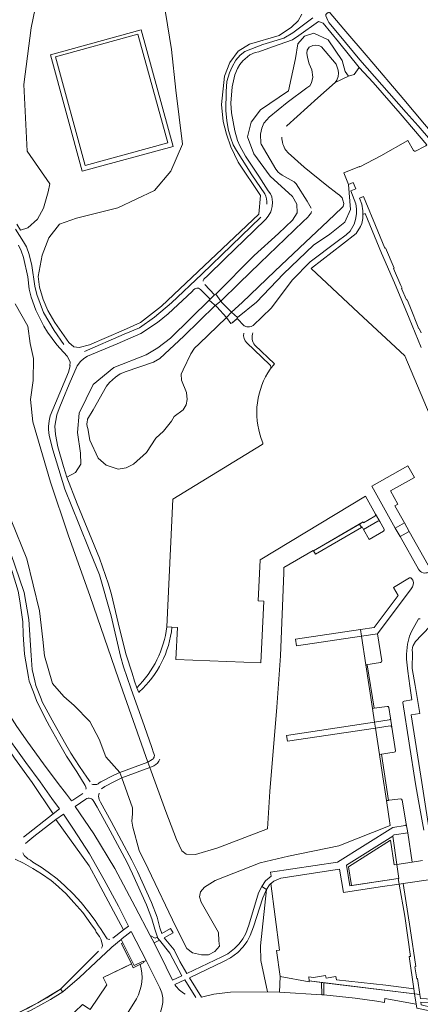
# Model space of a CAD drawing. Header units: metres. Extents: x 209813 to 223847, y 571801 to 587119.
# Tile 733 of 746: x 222193 to 222329, y 584892 to 585226. Entities that reach past the tile are written whole.
import ezdxf

# ---------------------------------------------------------------- set-up
doc = ezdxf.new("R2010")
doc.units = ezdxf.units.M
for name, color, linetype, lineweight in [('B-RO-GK-BESCHOEIING-G', 8, 'GK-BESCHOEIING', 0), ('B-RO-GR-BEPLANTING_CULTUUR_BOSPLANTSOEN-GV', 8, 'Continuous', 0), ('B-RO-GR-BEPLANTING_CULTUUR_HEESTERS-GV', 8, 'Continuous', 0), ('B-RO-GR-GRAS-GV', 8, 'Continuous', 0), ('B-RO-GR-GROENVOORZIENING-GV', 8, 'Continuous', 0), ('B-RO-GR-HAAG-GV', 8, 'Continuous', 0), ('B-RO-IE-TERREINAFSCHEIDING_KUNSTMATIG_MUUR-GV', 8, 'Continuous', 0), ('B-RO-KW-KUNSTWERK_DEK-GV', 8, 'Continuous', 0), ('B-RO-OG-TERREIN_CULTUURSCHEIDING-GV', 8, 'Continuous', 0), ('B-RO-VH-ONVERHARD-GV', 8, 'Continuous', 0), ('B-RO-VH-VERHARDING_GRASBETONSTEEN-GV', 8, 'Continuous', 0), ('B-RO-VH-VERHARDING_HALFVERHARDING-GV', 8, 'Continuous', 0), ('B-RO-VH-VERHARDING_OPEN-GV', 8, 'Continuous', 0), ('B-RO-VH-VERHARDING_SIERBESTRATING-GV', 8, 'Continuous', 0), ('B-RO-VH-VERHARDING_STRAATBAKSTEEN-GV', 8, 'Continuous', 0), ('B-RO-VH-VERHARDING_TEGEL-GV', 8, 'Continuous', 0), ('B-RO-VH-VERHARDING_TEGEL_RUBBER-GV', 8, 'Continuous', 0)]:
    doc.layers.add(name, color=color, linetype=linetype, lineweight=lineweight)
doc.linetypes.add('GK-BESCHOEIING', pattern='A,30,-5,[1,NLCS.shx,S=1,R=0,X=0,Y=0],-5', length=40)

msp = doc.modelspace()

# ---------------------------------------------------------------- linework, layer by layer
at = {"layer": 'B-RO-GK-BESCHOEIING-G', "flags": 128}
for points in [[(222229.064, 584904.635), (222231.058, 584905.619)], [(222216.343, 584890.538), (222217.044, 584890.14), (222222.777, 584898.513), (222221.521, 584900.912), (222229.064, 584904.635)]]:
    msp.add_lwpolyline(points, dxfattribs=at)
at = {"layer": 'B-RO-GR-BEPLANTING_CULTUUR_BOSPLANTSOEN-GV', "flags": 128}
for points in [[(222192.105, 585156.67), (222193.427, 585154.567), (222195.831, 585155.39), (222199.184, 585158.319), (222201.215, 585162.099), (222202.821, 585167.58), (222203.338, 585170.266), (222195.672, 585181.408), (222194.514, 585203.981), (222196.973, 585223.226), (222199.577, 585235.96), (222204.64, 585242.905), (222210.465, 585247.347), (222215.377, 585248.103), (222219.392, 585253.347), (222212.118, 585266.01), (222208.339, 585270.121), (222203.569, 585272.341), (222201.254, 585273.145), (222193.408, 585266.9), (222190.35, 585263.097)], [(222327.63, 585181.432), (222330.712, 585182.955), (222331.095, 585183.215), (222331.457, 585183.506), (222322.351, 585194.193), (222313.165, 585204.666), (222308.497, 585209.802), (222306.784, 585207.376), (222304.882, 585206.88), (222300.365, 585204.72), (222294.382, 585199.446), (222283.864, 585190.003), (222283.665, 585189.902)], [(222283.593, 585181.748), (222284.296, 585180.85), (222289.763, 585175.917), (222297.484, 585169.741), (222300.993, 585167.052), (222301.745, 585166.504), (222302.648, 585165.607), (222302.951, 585164.807), (222303.205, 585163.608), (222303.058, 585162.657), (222302.709, 585162.255), (222297.775, 585157.585), (222290.249, 585150.554), (222279.832, 585140.712), (222268.718, 585130.066), (222265.03, 585126.701), (222267.175, 585124.976), (222273.569, 585130.154), (222282.744, 585139.745), (222292.994, 585149.502), (222298.532, 585153.223), (222303.575, 585157.275), (222305.574, 585161.622), (222304.885, 585170.119), (222303.27, 585174.021), (222308.624, 585176.237), (222308.7, 585176.053), (222315.773, 585179.765), (222325.005, 585185.011), (222326.977, 585181.629)], [(222329.528, 585114.709), (222325.439, 585124.688), (222320.462, 585136.672), (222316.073, 585146.752), (222310.455, 585160.191), (222309.744, 585159.899), (222309.722, 585158.528), (222309.328, 585156.876), (222308.931, 585155.824), (222307.389, 585153.467), (222302.752, 585149.849), (222292.229, 585141.657), (222292.165, 585141.593), (222308.23, 585126.51), (222324.03, 585111.89), (222336.928, 585081.363)], [(222205.999, 584884.943), (222207.757, 584886.036), (222209.279, 584887.292), (222211.833, 584889.366), (222214.482, 584891.774), (222216.343, 584890.538), (222217.044, 584890.14), (222222.777, 584898.513), (222221.521, 584900.912), (222231.058, 584905.619), (222227.673, 584912.474), (222228.177, 584912.723), (222227.595, 584913.901), (222224.449, 584911.281), (222224.2, 584910.98), (222219.01, 584906.161), (222213.421, 584900.942), (222207.731, 584896.122), (222203.57, 584893.53), (222197.065, 584889.858), (222191.451, 584887.347)]]:
    msp.add_lwpolyline(points, dxfattribs=at)
at = {"layer": 'B-RO-GR-BEPLANTING_CULTUUR_BOSPLANTSOEN-GV'}
for points in [[(222282.228, 585186.145, 0.1817766), (222283.593, 585181.748)], [(222326.977, 585181.629, 0.4026113), (222327.63, 585181.432)]]:
    msp.add_lwpolyline(points, format="xyb", dxfattribs=at)
at = {"layer": 'B-RO-GR-BEPLANTING_CULTUUR_HEESTERS-GV', "flags": 128}
for points in [[(222312.727, 585067.71), (222320.748, 585053.497), (222323.825, 585055.228), (222320.576, 585061.003), (222321.639, 585061.601), (222319.119, 585066.121), (222327.311, 585070.627), (222325.017, 585074.643)], [(222295.72, 584899.261), (222291.465, 584899.778), (222291.479, 584899.546), (222281.662, 584901.287), (222281.415, 584896.026), (222295.745, 584895.122)], [(222327.779, 584891.966), (222327.282, 584895.423), (222296.408, 584899.177), (222296.498, 584895.057), (222307.156, 584893.941), (222314.415, 584892.936), (222317.041, 584892.502), (222317.241, 584893.813)]]:
    msp.add_lwpolyline(points, close=True, dxfattribs=at)
for points in [[(222314.845, 585055.838), (222309.909, 585053.041), (222311.876, 585049.616), (222316.775, 585052.429)], [(222316.973, 585053.086), (222315.514, 585055.67)], [(222332.935, 585039.035), (222325.455, 585052.33), (222322.382, 585050.602), (222328.652, 585039.492)], [(222314.74, 585017.617), (222309.207, 585016.795), (222310.769, 585007.02), (222315.716, 585007.855)], [(222316.127, 585008.422), (222314.74, 585017.617)], [(222318.004, 584992.971), (222313.579, 584992.326)], [(222319.09, 584988.939), (222318.57, 584992.554)], [(222313.579, 584992.326), (222313.014, 584992.243), (222313.695, 584987.627), (222318.67, 584988.373)], [(222319.011, 584986.323), (222313.996, 584985.584), (222315.347, 584976.658)], [(222320.832, 584977.937), (222319.578, 584985.906)], [(222315.347, 584976.658), (222320.406, 584977.381)]]:
    msp.add_lwpolyline(points, dxfattribs=at)
at = {"layer": 'B-RO-GR-BEPLANTING_CULTUUR_HEESTERS-GV'}
for points in [[(222316.775, 585052.429, 0.3949186), (222316.973, 585053.086)], [(222328.652, 585039.492, 0.4142521), (222332.052, 585038.54)], [(222315.716, 585007.855, 0.4030469), (222316.127, 585008.422)], [(222318.57, 584992.554, 0.4016998), (222318.004, 584992.971)], [(222318.67, 584988.373, 0.405793), (222319.09, 584988.939)], [(222319.578, 584985.906, 0.4010082), (222319.011, 584986.323)], [(222320.406, 584977.381, 0.4032026), (222320.832, 584977.937)]]:
    msp.add_lwpolyline(points, format="xyb", dxfattribs=at)
at = {"layer": 'B-RO-GR-GRAS-GV', "flags": 128}
msp.add_lwpolyline([(222307.288, 585168.575), (222306.407, 585170.749), (222304.885, 585170.119), (222305.574, 585161.622), (222303.575, 585157.275), (222298.532, 585153.223), (222292.994, 585149.502), (222282.744, 585139.745), (222273.569, 585130.154), (222267.175, 585124.976), (222266.987, 585124.657), (222269.346, 585122.064), (222270.247, 585121.817), (222271.197, 585121.821), (222271.796, 585121.923), (222272.495, 585122.176), (222278.575, 585128.151), (222285.843, 585137.682), (222291.822, 585143.856), (222300.949, 585150.743), (222304.041, 585153.005), (222305.387, 585154.21), (222306.729, 585156.566), (222307.273, 585158.219), (222307.517, 585160.071), (222307.561, 585161.772), (222307.355, 585163.522), (222305.59, 585167.919)], close=True, dxfattribs=at)
for points in [[(222194.367, 584948.643), (222204.501, 584956.527), (222197.393, 584967.085), (222191.347, 584975.448), (222185.443, 584984.189), (222181.05, 584990.851), (222175.571, 585000.915), (222172.217, 585007.341), (222166.927, 585018.776), (222163.904, 585026.383), (222161.967, 585029.454), (222157.811, 585030.682), (222154.552, 585032.903), (222152.332, 585035.265), (222151.061, 585037.872)], [(222224.793, 584914.335), (222228.371, 584917.097), (222219.83, 584933.255), (222216.759, 584938.83), (222205.405, 584954.527), (222197.967, 584948.802), (222195.87, 584947.095), (222195.122, 584946.393)], [(222220.948, 584910.971), (222221.124, 584911.395), (222221.232, 584911.842), (222220.744, 584913.774), (222220.191, 584914.823), (222219.138, 584916.372), (222218.837, 584916.972), (222217.282, 584919.121), (222214.574, 584922.968), (222211.566, 584926.464), (222208.759, 584929.51), (222205.302, 584932.654), (222203.799, 584933.902), (222200.544, 584936.196), (222197.54, 584937.99), (222194.386, 584939.784), (222191.533, 584941.078)], [(222195.432, 584941.689), (222195.883, 584941.239), (222196.734, 584940.741), (222197.585, 584940.143), (222200.439, 584938.398), (222202.843, 584936.702), (222205.898, 584934.458), (222208.504, 584932.062), (222211.31, 584929.366), (222213.966, 584926.47), (222216.623, 584923.123), (222218.78, 584920.276), (222219.883, 584918.526), (222220.585, 584917.627), (222222.593, 584914.379), (222222.867, 584914.098), (222223.222, 584913.931), (222223.508, 584913.895), (222223.794, 584913.932)], [(222187.699, 584886.699), (222195.958, 584890.587), (222202.328, 584894.097), (222206.97, 584896.985), (222219.902, 584909.868)]]:
    msp.add_lwpolyline(points, dxfattribs=at)
at = {"layer": 'B-RO-GR-GRAS-GV'}
msp.add_lwpolyline([(222194.204, 584943.292, 0.1981949), (222195.432, 584941.689)], format="xyb", dxfattribs=at)
at = {"layer": 'B-RO-GR-GROENVOORZIENING-GV', "flags": 128}
for points in [[(222313.982, 585058.175), (222310.573, 585064.262), (222274.822, 585042.652), (222274.17, 585028.8), (222276.123, 585028.716), (222275.076, 585007.7), (222246.127, 585008.851), (222246.692, 585019.797), (222244.864, 585019.884)], [(222282.812, 585038.261), (222282.886, 585040.158), (222292.862, 585045.928), (222292.964, 585045.753), (222309.837, 585055.547), (222309.987, 585055.288), (222313.797, 585057.499)], [(222238.718, 584972.831), (222237.32, 584972.176), (222242.796, 584957.302), (222246.351, 584947.793), (222248.252, 584943.907), (222249.657, 584942.832), (222252.881, 584942.667), (222260.403, 584944.982), (222277.27, 584951.365), (222278.124, 584964.076), (222280.437, 584992.653), (222281.714, 585010.164), (222282.812, 585038.261)]]:
    msp.add_lwpolyline(points, dxfattribs=at)
at = {"layer": 'B-RO-GR-GROENVOORZIENING-GV'}
msp.add_lwpolyline([(222240.764, 584975.088, -0.2144986), (222238.718, 584972.831)], format="xyb", dxfattribs=at)
at = {"layer": 'B-RO-GR-GROENVOORZIENING-GV', "flags": 128}
msp.add_lwpolyline([(222321.29, 584939.361), (222319.931, 584948.906), (222304.145, 584939.037), (222305.306, 584932.103), (222305.912, 584932.192), (222304.82, 584938.514), (222319.072, 584947.585), (222320.394, 584939.243)], close=True, dxfattribs=at)
at = {"layer": 'B-RO-GR-HAAG-GV', "flags": 128}
msp.add_lwpolyline([(222305.912, 584932.192), (222304.82, 584938.514), (222319.072, 584947.585), (222320.394, 584939.243), (222321.29, 584939.361), (222319.931, 584948.906), (222304.145, 584939.037), (222305.306, 584932.103)], close=True, dxfattribs=at)
at = {"layer": 'B-RO-IE-TERREINAFSCHEIDING_KUNSTMATIG_MUUR-GV', "flags": 128}
msp.add_lwpolyline([(222231.058, 584905.619), (222231.712, 584904.294), (222235.314, 584906.011), (222235.066, 584906.516), (222231.971, 584905.04), (222228.177, 584912.723), (222227.673, 584912.474)], close=True, dxfattribs=at)
at = {"layer": 'B-RO-KW-KUNSTWERK_DEK-GV', "flags": 128}
msp.add_lwpolyline([(222227.091, 584970.579), (222227.776, 584968.699), (222237.32, 584972.176), (222236.635, 584974.056)], close=True, dxfattribs=at)
at = {"layer": 'B-RO-OG-TERREIN_CULTUURSCHEIDING-GV', "flags": 128}
for points in [[(222190.35, 585263.097), (222193.408, 585266.9), (222201.254, 585273.145), (222203.569, 585272.341), (222208.339, 585270.121), (222212.118, 585266.01), (222219.392, 585253.347), (222215.377, 585248.103), (222210.465, 585247.347), (222204.64, 585242.905), (222199.577, 585235.96), (222196.973, 585223.226), (222194.514, 585203.981), (222195.672, 585181.408), (222203.338, 585170.266), (222202.821, 585167.58), (222201.215, 585162.099), (222199.184, 585158.319), (222195.831, 585155.39), (222193.427, 585154.567), (222192.105, 585156.67)], [(222288.98, 585227.827), (222287.705, 585225.606), (222285.438, 585223.527), (222281.335, 585220.608), (222271.24, 585217.719), (222267.299, 585215.289), (222264.519, 585211.482), (222262.711, 585206.892), (222261.739, 585197.226), (222262.279, 585191.422), (222263.332, 585187.183), (222264.843, 585182.89), (222267.353, 585177.706), (222274.992, 585166.312), (222274.371, 585159.967), (222241.276, 585128.84), (222234.143, 585123.265), (222228.333, 585120.619), (222216.808, 585115.705), (222213.313, 585114.807), (222211.565, 585114.996), (222209.77, 585116.508), (222205, 585123.265), (222202.638, 585127.328), (222201.079, 585131.061), (222199.804, 585135.219), (222199.426, 585138.81), (222200.743, 585146.129), (222202.963, 585151.988), (222206.647, 585156.666), (222212.452, 585158.69), (222226.483, 585162.163), (222238.924, 585168.095), (222244.42, 585174.607), (222248.471, 585183.723), (222246.156, 585202.1), (222244.71, 585215.846), (222241.961, 585232.776)], [(222276.443, 585166.914), (222272.021, 585173.402), (222266.743, 585181.588), (222265.686, 585183.485), (222264.828, 585185.783), (222264.12, 585188.382), (222263.458, 585191.731), (222263.146, 585195.232), (222263.274, 585201.636), (222263.513, 585204.989), (222264.453, 585207.944), (222265.346, 585210.048), (222266.538, 585212.254), (222267.982, 585213.96), (222269.578, 585215.216), (222275.77, 585217.64), (222282.913, 585219.766), (222285.907, 585221.528), (222292.241, 585226.253), (222292.69, 585226.605)], [(222333.374, 585187.378), (222330.713, 585190.57), (222323.685, 585198.9), (222311.486, 585213.164), (222303.203, 585222.79), (222298.233, 585228.726), (222297.485, 585228.073), (222297.186, 585227.771), (222297.187, 585227.371), (222297.843, 585225.773), (222298.195, 585225.073), (222301.659, 585220.884), (222308.689, 585212.354), (222316.118, 585203.876), (222324.45, 585194.5), (222328.565, 585190.012), (222332.721, 585185.1)], [(222296.196, 585224.866), (222294.594, 585225.411), (222287.91, 585220.634), (222285.865, 585219.176), (222279.023, 585216.801), (222274.379, 585215.133), (222273.18, 585214.829), (222271.282, 585214.072), (222268.889, 585212.012), (222267.893, 585210.758), (222267.098, 585209.454), (222266.205, 585207.25), (222265.319, 585203.244), (222264.838, 585197.69), (222265.049, 585194.439), (222266.17, 585188.239), (222267.131, 585185.041), (222267.937, 585183.193), (222269.849, 585179.648), (222274.422, 585172.96), (222277.59, 585167.919), (222278.343, 585166.921), (222278.797, 585165.872), (222279.053, 585164.122), (222278.958, 585162.571), (222278.414, 585160.768), (222277.569, 585159.364), (222276.772, 585158.361), (222272.686, 585154.344), (222262.967, 585145.004), (222256.838, 585138.929), (222255.891, 585138.125)], [(222304.882, 585206.88), (222306.784, 585207.376), (222308.497, 585209.802), (222301.418, 585218.481), (222296.196, 585224.866)], [(222292.16, 585162.067), (222290.752, 585164.414), (222287.081, 585170.354), (222286.429, 585171.002), (222282.321, 585173.289), (222281.469, 585173.836), (222280.918, 585174.284), (222280.115, 585175.232), (222275.135, 585183.819), (222275.035, 585183.968), (222274.924, 585187.17), (222275.367, 585189.172), (222276.111, 585190.876), (222277.057, 585192.08), (222277.904, 585192.934), (222283.988, 585197.858), (222290.721, 585202.835), (222291.718, 585203.539), (222292.315, 585204.591), (222292.708, 585206.494), (222292.35, 585209.044), (222291.443, 585210.992), (222290.885, 585213.191), (222290.68, 585214.691), (222290.827, 585215.642), (222291.474, 585216.645), (222292.772, 585217.3), (222293.721, 585217.353), (222294.772, 585217.207), (222295.623, 585216.81), (222300.644, 585210.874), (222301.35, 585208.876), (222301.404, 585207.875), (222301.308, 585206.674), (222300.862, 585205.522), (222300.365, 585204.72), (222304.882, 585206.88), (222303.725, 585208.451), (222302.733, 585212.172), (222297.939, 585219.201), (222293.062, 585221.433), (222289.838, 585220.441), (222287.606, 585217.795)], [(222255.997, 585136.124), (222259.359, 585132.635), (222259.717, 585132.868), (222272.735, 585145.988), (222281.095, 585153.501), (222285.866, 585157.942), (222287.378, 585160.494), (222287.283, 585163.376), (222285.772, 585165.975), (222278.214, 585172.92), (222272.645, 585180.504), (222270.578, 585186.292), (222271.736, 585191.253), (222274.959, 585195.47), (222284.465, 585201.919), (222286.863, 585212.834), (222287.606, 585217.795)], [(222216.103, 585090.257), (222216.152, 585090.457), (222218.042, 585093.616), (222222.665, 585101.587), (222223.61, 585102.841), (222225.704, 585104.749), (222227.3, 585105.856), (222229.297, 585106.663), (222233.543, 585108.079), (222238.537, 585109.748), (222240.783, 585111.057), (222248.907, 585118.59), (222259.572, 585129.033), (222261.517, 585130.541), (222267.746, 585136.567), (222274.873, 585143.496), (222283.345, 585151.68), (222289.425, 585157.505), (222290.921, 585158.911), (222291.468, 585159.564)], [(222215.124, 585113.416), (222228.654, 585119.268), (222233.847, 585121.488), (222238.935, 585125.008), (222244.668, 585129.931), (222255.035, 585139.673), (222265.052, 585149.414), (222275.02, 585158.955)], [(222191.682, 585154.906), (222194.447, 585150.663), (222195.403, 585148.916), (222196.362, 585146.268), (222197.274, 585142.619), (222198.298, 585135.619), (222198.908, 585132.719), (222201.179, 585126.674), (222204.849, 585120.584), (222208.166, 585115.793)], [(222238.559, 584977.235), (222238.055, 584978.985), (222235.489, 584986.186), (222230.861, 584999.138), (222228.339, 585006.405), (222227.377, 585010.003), (222224.18, 585023.75), (222220.182, 585037.643), (222217.005, 585045.636), (222213.224, 585054.878), (222208.483, 585066.717), (222204.338, 585080.01), (222203.171, 585084.908), (222202.914, 585086.908), (222202.861, 585087.909), (222203.104, 585089.861), (222203.498, 585091.563), (222205.334, 585095.922), (222209.748, 585106.443), (222210.241, 585108.496), (222210.14, 585108.696), (222210.236, 585109.797), (222209.833, 585110.846), (222209.279, 585111.795), (222206.92, 585114.438), (222205.766, 585115.634), (222202.602, 585119.925), (222201.295, 585121.972), (222198.576, 585127.415), (222197.011, 585131.812), (222196.351, 585134.611), (222195.887, 585138.762), (222194.465, 585145.31), (222193.657, 585147.559), (222192.701, 585149.506)], [(222257.865, 585131.128), (222254.603, 585134.469), (222253.902, 585134.916), (222253.252, 585134.864), (222252.652, 585134.712), (222252.153, 585134.36), (222251.755, 585133.808), (222243.531, 585126.175), (222239.941, 585123.21), (222234.254, 585119.538), (222226.216, 585115.957), (222216.13, 585111.769), (222214.932, 585111.064), (222213.736, 585109.96), (222212.691, 585108.555), (222209.962, 585102.292), (222207.83, 585097.081), (222206.49, 585094.075), (222205.747, 585091.921), (222205.01, 585088.016), (222205.32, 585085.266), (222206.084, 585081.016), (222207.957, 585074.42), (222209.169, 585070.772), (222212.103, 585072.321), (222213.858, 585075.183), (222213.747, 585078.915), (222212.708, 585085.955), (222213.275, 585092.476), (222218.093, 585102.256), (222225.084, 585108.021), (222236.042, 585112.32), (222240.104, 585114.635), (222244.355, 585117.943)], [(222191.61, 585129.578), (222195.908, 585122.054), (222196.652, 585116.1), (222197.809, 585110.974), (222197.727, 585103.615), (222196.817, 585097.083), (222197.561, 585089.558), (222203.595, 585069.052), (222209.576, 585051.198), (222217.099, 585030.216), (222226.646, 585002.289), (222236.635, 584974.056), (222238.164, 584974.931)], [(222259.359, 585132.635), (222257.865, 585131.128), (222244.355, 585117.943)], [(222265.627, 585123.37), (222266.987, 585124.657), (222267.175, 585124.976), (222265.03, 585126.701), (222263.436, 585124.945), (222254.116, 585115.957), (222252.521, 585114.525), (222251.306, 585112.576), (222248.67, 585107.17), (222247.98, 585105.657), (222248.118, 585103.677), (222249.847, 585099.493), (222249.979, 585097.163), (222249.676, 585095.345), (222248.615, 585093.61), (222245.622, 585091.34), (222244.735, 585089.781), (222241.935, 585086.422), (222239.417, 585083.979), (222236.172, 585079.103), (222231.8, 585075.145), (222229.339, 585073.897), (222226.595, 585073.45), (222222.516, 585074.834), (222219.795, 585077.258), (222216.998, 585083.324), (222216.223, 585087.222)], [(222277.986, 585108.956), (222270.309, 585116.294)], [(222277.442, 585106.159), (222278.205, 585107.423)], [(222243.122, 585019.967), (222245.163, 585063.26), (222275.55, 585081.812)], [(222209.169, 585070.772), (222212.65, 585061.729), (222220.213, 585043.246), (222223.294, 585034.402), (222224.256, 585030.904), (222227.045, 585019.407), (222229.325, 585010.411), (222231.296, 585004.264), (222232.106, 585001.516), (222232.958, 584999.317)], [(222220.13, 584966.977), (222220.679, 584967.329), (222225.324, 584969.693), (222227.091, 584970.579), (222222.442, 584975.865), (222220.127, 584981.819), (222216.986, 584987.855), (222211.613, 584993.312), (222208.142, 584996.289), (222204.257, 585000.754), (222201.529, 585010.18), (222200.95, 585015.72), (222199.793, 585025.394), (222195.495, 585043.006), (222190.204, 585056.153)], [(222215.381, 584966.165), (222212.571, 584970.712), (222209.059, 584976.059), (222206.249, 584980.807), (222203.237, 584986.205), (222201.63, 584989.254), (222198.868, 584994.953), (222197.762, 584997.753), (222196.305, 585001.488), (222196.15, 585002.938), (222194.724, 585010.737), (222194.351, 585017.39), (222194.186, 585021.642), (222193.162, 585028.842), (222192.551, 585032.091), (222190.528, 585038.738), (222186.743, 585049.03), (222185.283, 585052.127), (222170.553, 585045.971), (222171.314, 585044.041)], [(222190.157, 585044.89), (222194.603, 585031.598), (222196.234, 585022.399), (222196.496, 585018.998), (222197.026, 585010.195), (222197.342, 585005.494), (222198.255, 585001.645), (222198.557, 585000.107), (222200.367, 584995.507), (222200.769, 584994.507), (222204.133, 584988.259), (222208.299, 584980.812), (222210.457, 584977.063), (222213.467, 584972.616), (222215.925, 584968.919), (222217.026, 584967.373)], [(222167.991, 585033.444), (222172.061, 585024.825), (222176.309, 585015.469), (222179.158, 585009.492), (222182.434, 585002.577), (222184.602, 584998.557), (222188.351, 584992.052), (222192.101, 584986.197), (222195.85, 584980.792), (222201.2, 584973.486), (222206.149, 584966.83), (222208.999, 584963.227), (222210.692, 584960.947), (222211.191, 584961.199), (222214.587, 584963.41)], [(222191.347, 584975.448), (222197.393, 584967.085), (222204.501, 584956.527), (222206.647, 584958.234), (222204.09, 584961.681), (222200.027, 584967.327), (222195.163, 584973.921), (222186.898, 584985.447)], [(222217.679, 584966.621), (222217.995, 584966.505), (222218.33, 584966.472)], [(222322.543, 584961.581), (222317.798, 584960.984), (222318.965, 584952.592), (222301.583, 584945.647), (222284.436, 584942.15), (222274.848, 584939.835), (222259.544, 584933.834), (222255.86, 584931.567), (222254.537, 584930.055), (222254.159, 584928.306), (222254.82, 584926.558), (222260.678, 584916.258), (222260.725, 584913.423), (222260.961, 584911.627), (222259.449, 584909.832), (222257.324, 584908.698), (222254.915, 584908.603), (222251.845, 584909.312), (222249.955, 584910.777), (222246.153, 584918.148), (222236.812, 584937.827), (222233.671, 584944.111), (222231.605, 584951.966), (222231.191, 584954.033), (222231.439, 584956.514), (222231.439, 584958.581), (222227.776, 584968.699), (222225.279, 584967.491), (222222.082, 584965.781), (222220.934, 584965.027)], [(222220.087, 584963.524), (222219.965, 584962.991), (222219.931, 584962.446)], [(222215.641, 584961.51), (222211.996, 584959.049), (222218.298, 584949.666), (222225.446, 584938.006), (222232.394, 584924.895), (222237.481, 584915.264)], [(222237.481, 584915.264), (222239.173, 584914.328), (222239.894, 584914.703), (222239.009, 584917.324), (222238.049, 584920.898), (222236.244, 584925.667), (222231.487, 584936.144), (222229.595, 584939.951), (222223.815, 584950.72), (222219.497, 584958.717), (222218.343, 584960.716)], [(222220.594, 584960.472), (222224.2, 584953.867), (222231.219, 584940.79), (222233.137, 584936.929), (222237.932, 584926.369), (222239.785, 584921.472), (222240.761, 584917.848), (222241.408, 584915.932)], [(222324.479, 584953.128), (222323.096, 584961.169)], [(222241.408, 584915.932), (222244.355, 584917.63), (222245.265, 584916.118), (222242.255, 584914.473), (222245.572, 584910.382), (222247.483, 584906.391), (222249.952, 584902.361), (222261.826, 584908.007), (222263.875, 584909.047), (222266.129, 584910.75), (222267.684, 584912.346), (222268.945, 584914.044), (222269.926, 584915.896), (222271.011, 584918.724), (222274.303, 584929.648), (222275.421, 584931.82), (222276.677, 584933.784), (222278.554, 584935.34), (222278.352, 584936.711), (222301.131, 584940.101), (222319.917, 584951.846), (222324.07, 584952.55)], [(222274.929, 584911.761), (222275.095, 584906.717), (222277.351, 584896.111), (222281.415, 584896.026), (222281.662, 584901.287), (222280.363, 584910.114), (222281.387, 584910.275), (222278.483, 584932.869), (222277.988, 584932.465), (222276.959, 584930.82)], [(222274.929, 584911.761), (222276.959, 584930.82), (222275.749, 584928.012), (222272.616, 584918.163), (222271.476, 584915.191), (222270.385, 584913.131), (222268.979, 584911.239), (222267.258, 584909.472), (222264.779, 584907.599), (222262.581, 584906.484), (222250.811, 584900.887), (222254.899, 584894.293), (222259.105, 584895.312), (222264.76, 584895.999), (222277.351, 584896.111)], [(222235.19, 584906.264), (222235.314, 584906.011), (222234.087, 584905.426)], [(222240.743, 584897.444), (222236.045, 584906.697), (222235.19, 584906.264)], [(222252.974, 584894.173), (222249.266, 584900.152), (222245.878, 584898.541)], [(222232.783, 584893.731), (222230.212, 584889.52), (222225.871, 584883.53), (222222.386, 584878.691)]]:
    msp.add_lwpolyline(points, dxfattribs=at)
at = {"layer": 'B-RO-OG-TERREIN_CULTUURSCHEIDING-GV'}
for points in [[(222277.055, 585163.414, 0.1239085), (222276.443, 585166.914)], [(222291.468, 585159.564, 0.1572917), (222292.214, 585160.867)], [(222255.891, 585138.125, 0.2070213), (222255.444, 585137.223)], [(222270.309, 585116.294, -0.2642433), (222269.28, 585119.666)], [(222275.75, 585082.434, -0.2407576), (222277.442, 585106.159)], [(222216.223, 585087.222, -0.1258896), (222216.103, 585090.257)], [(222275.55, 585081.812, 0.3707359), (222275.75, 585082.434)], [(222232.958, 584999.317, 0.1673789), (222243.122, 585019.967)], [(222238.164, 584974.931, 0.4162058), (222238.571, 584977.272)], [(222215.634, 584964.864, 0.160697), (222215.381, 584966.165)], [(222218.33, 584966.472, 0.2349025), (222220.13, 584966.977)], [(222219.931, 584962.446, 0.1577845), (222220.594, 584960.472)], [(222218.343, 584960.716, 0.4322003), (222215.593, 584961.527)], [(222323.096, 584961.169, 0.38893), (222322.543, 584961.581)], [(222234.087, 584905.426, -0.1980405), (222232.783, 584893.731)], [(222237.682, 584885.206, 0.3677927), (222240.743, 584897.444)], [(222245.878, 584898.541, 0.1288115), (222249.309, 584895.296)]]:
    msp.add_lwpolyline(points, format="xyb", dxfattribs=at)
at = {"layer": 'B-RO-OG-TERREIN_CULTUURSCHEIDING-GV', "flags": 128}
for points in [[(222205.405, 584954.527), (222216.759, 584938.83), (222219.83, 584933.255), (222228.371, 584917.097), (222230.102, 584918.403), (222226.684, 584925.135), (222221.777, 584934.144), (222216.83, 584942.931), (222211.393, 584951.279), (222207.951, 584956.436)], [(222321.75, 584934.533), (222321.975, 584934.566), (222321.29, 584939.361), (222320.394, 584939.243), (222319.072, 584947.585), (222304.82, 584938.514), (222305.912, 584932.192)], [(222240.612, 584913.611), (222238.801, 584912.684), (222242.841, 584904.429), (222245.08, 584900.044), (222248.23, 584901.542), (222244.155, 584909.228)]]:
    msp.add_lwpolyline(points, close=True, dxfattribs=at)
at = {"layer": 'B-RO-VH-ONVERHARD-GV', "flags": 128}
msp.add_lwpolyline([(222237.32, 584972.176), (222236.635, 584974.056), (222227.091, 584970.579), (222227.776, 584968.699)], close=True, dxfattribs=at)
at = {"layer": 'B-RO-VH-VERHARDING_GRASBETONSTEEN-GV', "flags": 128}
msp.add_lwpolyline([(222239.894, 584914.703), (222239.173, 584914.328), (222237.481, 584915.264), (222238.801, 584912.684), (222240.612, 584913.611), (222239.992, 584914.413)], close=True, dxfattribs=at)
at = {"layer": 'B-RO-VH-VERHARDING_HALFVERHARDING-GV', "flags": 128}
msp.add_lwpolyline([(222257.506, 585130.778), (222260.144, 585128.514), (222263.436, 585124.945), (222264.814, 585122.887), (222265.342, 585123.101), (222266.987, 585124.657), (222267.175, 585124.976), (222265.03, 585126.701), (222261.901, 585129.905), (222261.517, 585130.541), (222259.717, 585132.868), (222259.359, 585132.635)], close=True, dxfattribs=at)
msp.add_lwpolyline([(222191.451, 584887.347), (222197.065, 584889.858), (222203.57, 584893.53), (222207.731, 584896.122), (222206.97, 584896.985), (222199.305, 584892.342), (222191.72, 584888.481)], dxfattribs=at)
at = {"layer": 'B-RO-VH-VERHARDING_OPEN-GV', "flags": 128}
msp.add_lwpolyline([(222329.521, 585119.697), (222328.891, 585121.199), (222328.737, 585121.134), (222325.634, 585128.784), (222324.792, 585130.993), (222324.542, 585130.884), (222322.84, 585134.804), (222323.063, 585134.901), (222322.61, 585135.748), (222320.122, 585141.523), (222320.406, 585141.645), (222317.368, 585148.575), (222317.202, 585148.506), (222314.043, 585156.115), (222310.708, 585164.077), (222309.895, 585166.029), (222308.543, 585165.45), (222309.355, 585163.429), (222309.763, 585161.13), (222309.744, 585159.899), (222310.455, 585160.191), (222316.073, 585146.752), (222320.462, 585136.672), (222325.439, 585124.688), (222329.528, 585114.709)], dxfattribs=at)
for points in [[(222313.014, 584992.243), (222313.579, 584992.326), (222311.224, 585007.093), (222310.769, 585007.02)], [(222315.347, 584976.658), (222316.28, 584970.546), (222317.798, 584960.984), (222318.401, 584961.08), (222316.083, 584976.77)], [(222295.745, 584895.122), (222296.498, 584895.057), (222296.408, 584899.177), (222295.72, 584899.261)]]:
    msp.add_lwpolyline(points, close=True, dxfattribs=at)
at = {"layer": 'B-RO-VH-VERHARDING_SIERBESTRATING-GV', "flags": 128}
msp.add_lwpolyline([(222228.177, 584912.723), (222231.971, 584905.04), (222235.066, 584906.516), (222235.19, 584906.264), (222236.045, 584906.697), (222231.044, 584916.547), (222227.943, 584914.192), (222227.595, 584913.901)], close=True, dxfattribs=at)
at = {"layer": 'B-RO-VH-VERHARDING_STRAATBAKSTEEN-GV', "flags": 128}
msp.add_lwpolyline([(222234.38, 585222.578), (222203.552, 585214.129), (222214.396, 585174.564), (222245.224, 585183.013)], close=True, dxfattribs=at)
at = {"layer": 'B-RO-VH-VERHARDING_STRAATBAKSTEEN-GV'}
for points in [[(222273.018, 585115.536, -0.2532715), (222272.338, 585119.777)], [(222277.986, 585108.956, -0.4363471), (222278.205, 585107.423)], [(222233.751, 584997.889, 0.1844005), (222244.864, 585019.884)], [(222233.601, 584997.638, -0.150789), (222233.751, 584997.889)]]:
    msp.add_lwpolyline(points, format="xyb", dxfattribs=at)
at = {"layer": 'B-RO-VH-VERHARDING_STRAATBAKSTEEN-GV', "flags": 128}
for points in [[(222278.205, 585107.423), (222279.711, 585109.265), (222273.018, 585115.536)], [(222244.864, 585019.884), (222243.122, 585019.967)], [(222232.958, 584999.317), (222233.601, 584997.638)]]:
    msp.add_lwpolyline(points, dxfattribs=at)
at = {"layer": 'B-RO-VH-VERHARDING_TEGEL-GV', "flags": 128}
for points in [[(222313.797, 585057.499), (222309.987, 585055.288), (222309.837, 585055.547), (222308.529, 585054.788), (222309.203, 585053.727), (222309.433, 585053.861), (222309.909, 585053.041), (222314.845, 585055.838)], [(222315.514, 585055.67), (222313.982, 585058.175)], [(222308.529, 585054.788), (222292.964, 585045.753), (222293.594, 585044.668), (222309.203, 585053.727)], [(222325.611, 585036.567), (222320.089, 585033.359), (222321.687, 585030.592), (222313.508, 585019.719), (222308.875, 585019.031), (222309.207, 585016.795), (222314.74, 585017.617), (222326.185, 585032.834)], [(222326.711, 585035.791), (222326.272, 585036.421)], [(222332.794, 584947.366), (222329.808, 584967.143), (222326.17, 584990.109), (222329.023, 584990.544), (222327.47, 585000.101), (222326.518, 585005.841), (222326.551, 585011.293), (222326.455, 585011.994), (222326.611, 585012.943), (222326.865, 585013.642), (222327.624, 585015.038), (222329.686, 585017.126), (222336.378, 585024.087), (222339.073, 585026.803)], [(222328.509, 585022.493), (222326.194, 585018.347), (222325.534, 585016.751), (222324.868, 585014.104), (222324.547, 585010.655), (222324.537, 585009.004), (222325.012, 585004.9), (222325.668, 584999.911), (222326.369, 584995.155), (222323.741, 584994.771)], [(222308.875, 585019.031), (222286.873, 585015.762), (222287.172, 585013.522), (222309.207, 585016.795)], [(222323.316, 584994.232), (222327.606, 584966.704), (222328.628, 584960.95)], [(222313.695, 584987.627), (222283.777, 584983.138), (222284.168, 584981.186), (222313.996, 584985.584)], [(222318.67, 584988.373), (222313.695, 584987.627), (222313.996, 584985.584), (222319.011, 584986.323)], [(222319.578, 584985.906), (222319.09, 584988.939)], [(222328.628, 584960.95), (222330.399, 584950.975)], [(222324.07, 584952.55), (222319.917, 584951.846), (222301.131, 584940.101), (222278.352, 584936.711), (222278.554, 584935.34), (222276.677, 584933.784), (222275.421, 584931.82), (222276.959, 584930.82), (222277.988, 584932.465), (222279.462, 584933.668), (222281.836, 584934.702), (222301.838, 584937.679), (222303.145, 584929.862), (222315.601, 584931.729), (222322.014, 584932.651)], [(222324.995, 584950.101), (222324.479, 584953.128)], [(222326.467, 584940.131), (222324.995, 584950.101), (222320.356, 584949.403)], [(222321.75, 584934.533), (222305.306, 584932.103), (222304.145, 584939.037), (222319.931, 584948.906)], [(222319.931, 584948.906), (222321.29, 584939.361), (222326.467, 584940.131)], [(222323.362, 584932.855), (222354.002, 584937.247), (222353.395, 584942.195), (222382.338, 584946.334), (222382.584, 584948.404), (222348.252, 584943.346)], [(222321.29, 584939.361), (222321.975, 584934.566), (222321.75, 584934.533), (222322.014, 584932.651)], [(222329.967, 584940.652), (222326.467, 584940.131)], [(222329.075, 584895.19), (222328.266, 584900.589), (222328.021, 584900.55), (222327.376, 584904.623), (222327.723, 584904.678), (222325.8, 584917.639), (222323.362, 584932.855), (222322.014, 584932.651), (222323.99, 584921.765), (222325.909, 584908.13), (222325.462, 584908.067), (222327.034, 584897.146)]]:
    msp.add_lwpolyline(points, dxfattribs=at)
at = {"layer": 'B-RO-VH-VERHARDING_TEGEL-GV'}
for points in [[(222313.982, 585058.175, -0.4098363), (222313.797, 585057.499)], [(222314.845, 585055.838, -0.3948678), (222315.514, 585055.67)], [(222326.272, 585036.421, 0.3810302), (222325.611, 585036.567)], [(222326.185, 585032.834, 0.2597452), (222326.711, 585035.791)], [(222329.247, 585022.637, 0.4522772), (222328.509, 585022.493)], [(222323.741, 584994.771, 0.3966103), (222323.316, 584994.232)], [(222324.479, 584953.128, -0.410276), (222324.07, 584952.55)], [(222319.931, 584948.906, -0.3733698), (222320.356, 584949.403)]]:
    msp.add_lwpolyline(points, format="xyb", dxfattribs=at)
at = {"layer": 'B-RO-VH-VERHARDING_TEGEL-GV', "flags": 128}
for points in [[(222325.455, 585052.33), (222323.825, 585055.228), (222320.748, 585053.497), (222322.382, 585050.602)], [(222317.566, 584898.353), (222300.731, 584900.187), (222300.546, 584901.305), (222297.224, 584900.756), (222297.076, 584901.654), (222292.911, 584901.017), (222291.383, 584901.185), (222291.465, 584899.778), (222327.282, 584895.423), (222327.034, 584897.146)], [(222328.016, 584890.507), (222332.996, 584889.5), (222333.29, 584890.827), (222329.543, 584891.656), (222329.394, 584892.609), (222337.65, 584892.38), (222337.495, 584893.339), (222329.282, 584893.867), (222329.075, 584895.19), (222327.282, 584895.423)]]:
    msp.add_lwpolyline(points, close=True, dxfattribs=at)
at = {"layer": 'B-RO-VH-VERHARDING_TEGEL_RUBBER-GV', "flags": 128}
msp.add_lwpolyline([(222205.306, 585213.374), (222215.393, 585176.573), (222243.402, 585184.25), (222233.315, 585221.05)], close=True, dxfattribs=at)

doc.saveas('drawing.dxf')
